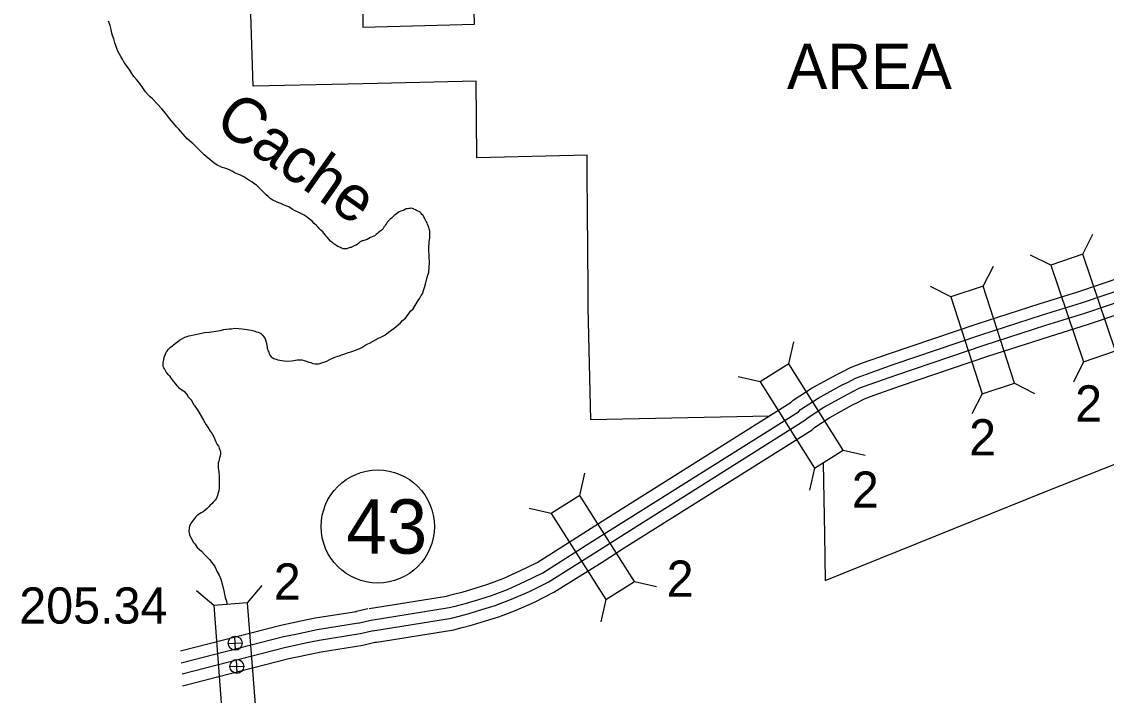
# Model space of a CAD drawing. Extents: x -939622 to -934222, y 1383701 to 1385301.
# Drawn here: x -936052.23 to -936014.29, y 1384215.87 to 1384239.43 of the extents above; entities that cross this region are included whole.
import ezdxf

# ---------------------------------------------------------------- set-up
doc = ezdxf.new("R2010")
doc.units = 0
for name, color, linetype in [('Level 19', 7, 'Continuous'), ('Level 2', 7, 'Continuous'), ('Level 20', 7, 'Continuous'), ('Level 25', 7, 'Continuous'), ('Level 26', 7, 'Continuous'), ('Level 27', 7, 'Continuous'), ('Level 7', 7, 'Continuous'), ('Level 9', 7, 'Continuous')]:
    doc.layers.add(name, color=color, linetype=linetype)

msp = doc.modelspace()

# ---------------------------------------------------------------- linework, layer by layer
at = {"layer": 'Level 19'}
for points in [[(-936040.07, 1384218.898), (-936037.362, 1384219.337), (-936037.124, 1384219.399), (-936036.783, 1384219.486), (-936036.361, 1384219.617), (-936035.925, 1384219.751), (-936035.388, 1384219.954), (-936034.798, 1384220.215), (-936034.201, 1384220.515), (-936032.568, 1384221.544), (-936031.794, 1384222.034), (-936025.312, 1384226.115), (-936025.236, 1384226.185), (-936024.581, 1384226.618), (-936023.713, 1384227.094), (-936023.532, 1384227.181), (-936023.234, 1384227.338), (-936022.817, 1384227.493), (-936021.877, 1384227.823), (-936018.804, 1384228.864), (-936016.642, 1384229.563), (-936015.283, 1384229.986), (-936009.949, 1384231.791)], [(-936040.004, 1384218.491), (-936037.276, 1384218.933), (-936037.02, 1384219), (-936036.671, 1384219.089), (-936036.24, 1384219.223), (-936035.792, 1384219.361), (-936035.232, 1384219.572), (-936034.622, 1384219.842), (-936033.998, 1384220.156), (-936032.348, 1384221.195), (-936031.574, 1384221.686), (-936025.06, 1384225.786), (-936024.98, 1384225.859), (-936024.368, 1384226.264), (-936023.524, 1384226.727), (-936023.346, 1384226.812), (-936023.065, 1384226.961), (-936022.677, 1384227.105), (-936021.742, 1384227.433), (-936018.674, 1384228.472), (-936016.518, 1384229.17), (-936015.155, 1384229.593), (-936009.8, 1384231.406)], [(-936039.944, 1384218.12), (-936037.198, 1384218.565), (-936036.926, 1384218.637), (-936036.569, 1384218.728), (-936036.129, 1384218.865), (-936035.67, 1384219.006), (-936035.09, 1384219.225), (-936034.461, 1384219.503), (-936033.814, 1384219.829), (-936032.148, 1384220.878), (-936031.374, 1384221.369), (-936024.831, 1384225.487), (-936024.748, 1384225.563), (-936024.174, 1384225.943), (-936023.353, 1384226.393), (-936023.178, 1384226.477), (-936022.912, 1384226.618), (-936022.55, 1384226.752), (-936021.62, 1384227.078), (-936018.557, 1384228.116), (-936016.404, 1384228.812), (-936015.039, 1384229.236), (-936009.664, 1384231.056)], [(-936039.878, 1384217.713), (-936037.113, 1384218.161), (-936036.822, 1384218.238), (-936036.456, 1384218.331), (-936036.007, 1384218.471), (-936035.537, 1384218.615), (-936034.933, 1384218.843), (-936034.285, 1384219.13), (-936033.61, 1384219.469), (-936031.927, 1384220.529), (-936031.153, 1384221.02), (-936024.579, 1384225.158), (-936024.493, 1384225.237), (-936023.96, 1384225.589), (-936023.165, 1384226.026), (-936022.992, 1384226.108), (-936022.743, 1384226.241), (-936022.409, 1384226.364), (-936021.486, 1384226.688), (-936018.427, 1384227.725), (-936016.28, 1384228.419), (-936014.912, 1384228.844), (-936009.515, 1384230.671)], [(-936040.51, 1384218.791), (-936041.965, 1384218.559), (-936042.457, 1384218.461), (-936042.728, 1384218.402), (-936043.163, 1384218.309), (-936046.676, 1384217.405)], [(-936040.115, 1384218.889), (-936040.557, 1384218.782)], [(-936040.446, 1384218.384), (-936041.892, 1384218.153), (-936042.373, 1384218.057), (-936042.64, 1384217.999), (-936043.068, 1384217.907), (-936046.649, 1384216.986)], [(-936040.018, 1384218.488), (-936040.46, 1384218.381)], [(-936040.386, 1384218.013), (-936041.826, 1384217.784), (-936042.296, 1384217.69), (-936042.561, 1384217.632), (-936042.982, 1384217.542), (-936046.608, 1384216.609)], [(-936039.93, 1384218.123), (-936040.372, 1384218.016)], [(-936040.298, 1384217.61), (-936041.753, 1384217.378), (-936042.212, 1384217.286), (-936042.474, 1384217.229), (-936042.888, 1384217.141), (-936046.599, 1384216.185)], [(-936039.833, 1384217.722), (-936040.298, 1384217.61)]]:
    msp.add_lwpolyline(points, dxfattribs=at)
at = {"layer": 'Level 2'}
for points in [[(-936041.424, 1384231.754), (-936041.497, 1384231.836), (-936041.534, 1384231.877), (-936041.582, 1384231.925), (-936041.61, 1384231.972), (-936041.659, 1384232.035), (-936041.696, 1384232.076), (-936041.763, 1384232.139), (-936041.799, 1384232.177), (-936041.86, 1384232.242), (-936041.909, 1384232.305), (-936041.991, 1384232.376), (-936042.068, 1384232.456), (-936042.159, 1384232.526), (-936042.22, 1384232.571), (-936042.274, 1384232.612), (-936042.35, 1384232.659), (-936042.435, 1384232.706), (-936042.507, 1384232.741), (-936042.556, 1384232.764), (-936042.619, 1384232.793), (-936042.689, 1384232.825), (-936042.764, 1384232.872), (-936042.886, 1384232.948), (-936042.982, 1384232.989), (-936043.088, 1384233.032), (-936043.164, 1384233.067), (-936043.23, 1384233.096), (-936043.318, 1384233.134), (-936043.445, 1384233.189), (-936043.53, 1384233.248), (-936043.606, 1384233.313), (-936043.673, 1384233.372), (-936043.737, 1384233.434), (-936043.801, 1384233.496), (-936043.846, 1384233.544), (-936043.898, 1384233.594), (-936044.014, 1384233.707), (-936044.102, 1384233.771), (-936044.181, 1384233.824), (-936044.281, 1384233.892), (-936044.381, 1384233.951), (-936044.46, 1384233.998), (-936044.526, 1384234.033), (-936044.578, 1384234.059), (-936044.662, 1384234.094), (-936044.729, 1384234.123), (-936044.789, 1384234.155), (-936044.847, 1384234.187), (-936044.931, 1384234.231), (-936045.022, 1384234.268), (-936045.125, 1384234.309), (-936045.212, 1384234.335), (-936045.285, 1384234.361), (-936045.384, 1384234.41), (-936045.503, 1384234.49), (-936045.7, 1384234.652), (-936045.84, 1384234.77), (-936046.081, 1384235.01), (-936046.227, 1384235.158), (-936046.437, 1384235.329), (-936046.736, 1384235.668), (-936046.816, 1384235.757), (-936046.92, 1384235.881), (-936046.993, 1384235.979), (-936047.094, 1384236.092), (-936047.201, 1384236.226), (-936047.33, 1384236.386), (-936047.486, 1384236.555), (-936047.647, 1384236.727), (-936047.73, 1384236.804), (-936047.8, 1384236.872), (-936047.894, 1384236.976), (-936047.943, 1384237.042), (-936048.011, 1384237.152), (-936048.088, 1384237.25), (-936048.137, 1384237.321), (-936048.21, 1384237.404), (-936048.299, 1384237.508), (-936048.372, 1384237.613), (-936048.449, 1384237.729), (-936048.538, 1384237.857), (-936048.643, 1384238.008), (-936048.692, 1384238.095), (-936048.754, 1384238.208), (-936048.806, 1384238.289), (-936048.853, 1384238.381), (-936048.887, 1384238.462), (-936048.924, 1384238.558), (-936048.965, 1384238.689), (-936049.007, 1384238.827), (-936049.048, 1384238.95), (-936049.073, 1384239.025), (-936049.099, 1384239.16), (-936049.137, 1384239.3), (-936049.188, 1384239.453)], [(-936037.951, 1384231.913), (-936037.947, 1384232.009), (-936037.951, 1384232.099), (-936037.961, 1384232.147), (-936037.968, 1384232.189), (-936037.986, 1384232.228), (-936038.011, 1384232.288), (-936038.033, 1384232.345), (-936038.046, 1384232.393), (-936038.074, 1384232.441), (-936038.101, 1384232.491), (-936038.12, 1384232.53), (-936038.133, 1384232.566), (-936038.157, 1384232.602), (-936038.188, 1384232.646), (-936038.225, 1384232.691), (-936038.255, 1384232.723), (-936038.27, 1384232.744), (-936038.292, 1384232.765), (-936038.307, 1384232.783), (-936038.355, 1384232.8), (-936038.364, 1384232.803), (-936038.413, 1384232.829), (-936038.455, 1384232.85), (-936038.506, 1384232.87), (-936038.525, 1384232.882), (-936038.558, 1384232.893), (-936038.597, 1384232.902), (-936038.636, 1384232.901), (-936038.654, 1384232.901), (-936038.687, 1384232.894), (-936038.726, 1384232.888), (-936038.783, 1384232.878), (-936038.839, 1384232.847), (-936038.884, 1384232.828), (-936038.935, 1384232.812), (-936038.97, 1384232.802), (-936039.018, 1384232.775), (-936039.066, 1384232.747), (-936039.119, 1384232.704), (-936039.158, 1384232.679), (-936039.193, 1384232.651), (-936039.258, 1384232.593), (-936039.297, 1384232.56), (-936039.335, 1384232.523), (-936039.362, 1384232.501), (-936039.4, 1384232.459), (-936039.438, 1384232.413), (-936039.465, 1384232.373), (-936039.503, 1384232.328), (-936039.529, 1384232.279), (-936039.556, 1384232.243), (-936039.573, 1384232.215), (-936039.597, 1384232.17), (-936039.62, 1384232.151), (-936039.689, 1384232.099), (-936039.73, 1384232.062), (-936039.772, 1384232.032), (-936039.822, 1384231.983), (-936039.857, 1384231.955), (-936039.908, 1384231.927), (-936039.971, 1384231.908), (-936040.021, 1384231.88), (-936040.146, 1384231.813)], [(-936041.959, 1384227.46), (-936041.917, 1384227.461), (-936041.86, 1384227.461), (-936041.803, 1384227.468), (-936041.726, 1384227.494), (-936041.657, 1384227.516), (-936041.556, 1384227.559), (-936041.469, 1384227.603), (-936041.377, 1384227.652), (-936041.3, 1384227.681), (-936041.234, 1384227.706), (-936041.186, 1384227.724), (-936041.115, 1384227.747), (-936041.037, 1384227.772), (-936040.959, 1384227.8), (-936040.825, 1384227.847), (-936040.682, 1384227.892), (-936040.518, 1384227.954), (-936040.381, 1384228.014), (-936040.309, 1384228.048), (-936040.214, 1384228.112), (-936040.125, 1384228.165), (-936040.065, 1384228.181), (-936039.747, 1384228.354), (-936039.66, 1384228.392), (-936039.523, 1384228.466), (-936039.402, 1384228.567), (-936039.277, 1384228.656), (-936039.2, 1384228.708), (-936039.126, 1384228.77), (-936038.981, 1384228.892), (-936038.907, 1384228.974), (-936038.804, 1384229.06), (-936038.71, 1384229.188), (-936038.624, 1384229.3), (-936038.539, 1384229.389), (-936038.459, 1384229.507), (-936038.36, 1384229.68), (-936038.295, 1384229.753), (-936038.252, 1384229.856), (-936038.211, 1384229.911), (-936038.099, 1384230.243), (-936038.049, 1384230.49), (-936037.983, 1384230.672), (-936037.967, 1384231.003), (-936037.973, 1384231.222), (-936037.983, 1384231.477), (-936037.969, 1384231.745), (-936037.953, 1384231.853), (-936037.951, 1384231.913)], [(-936040.146, 1384231.813), (-936040.185, 1384231.8), (-936040.215, 1384231.791), (-936040.254, 1384231.778), (-936040.289, 1384231.768), (-936040.316, 1384231.765), (-936040.385, 1384231.725), (-936040.417, 1384231.7), (-936040.444, 1384231.676), (-936040.483, 1384231.651), (-936040.524, 1384231.617), (-936040.572, 1384231.599), (-936040.616, 1384231.577), (-936040.706, 1384231.536), (-936040.742, 1384231.527), (-936040.81, 1384231.505), (-936040.849, 1384231.489), (-936040.891, 1384231.485), (-936040.918, 1384231.485), (-936040.936, 1384231.485), (-936040.948, 1384231.488), (-936040.972, 1384231.487), (-936040.99, 1384231.487), (-936041.005, 1384231.499), (-936041.026, 1384231.504), (-936041.063, 1384231.516), (-936041.102, 1384231.539), (-936041.165, 1384231.565), (-936041.205, 1384231.586), (-936041.244, 1384231.618), (-936041.272, 1384231.636), (-936041.308, 1384231.656), (-936041.344, 1384231.689), (-936041.381, 1384231.715), (-936041.408, 1384231.742), (-936041.423, 1384231.754), (-936041.424, 1384231.754)], [(-936046.195, 1384226.013), (-936046.291, 1384226.193), (-936046.394, 1384226.296), (-936046.45, 1384226.397), (-936046.508, 1384226.466), (-936046.572, 1384226.504), (-936046.626, 1384226.542), (-936046.705, 1384226.604), (-936046.742, 1384226.642), (-936046.785, 1384226.693), (-936046.846, 1384226.773), (-936046.965, 1384226.909), (-936047.039, 1384227.016), (-936047.079, 1384227.067), (-936047.158, 1384227.159), (-936047.192, 1384227.224), (-936047.204, 1384227.245), (-936047.235, 1384227.284), (-936047.257, 1384227.316), (-936047.275, 1384227.364), (-936047.276, 1384227.406), (-936047.28, 1384227.445), (-936047.281, 1384227.511), (-936047.263, 1384227.56), (-936047.252, 1384227.611), (-936047.25, 1384227.638), (-936047.247, 1384227.668), (-936047.241, 1384227.692), (-936047.192, 1384227.801), (-936047.178, 1384227.865), (-936047.143, 1384227.904), (-936047.105, 1384227.965), (-936047.069, 1384228.001), (-936047.031, 1384228.038), (-936046.957, 1384228.093), (-936046.924, 1384228.118), (-936046.862, 1384228.17), (-936046.811, 1384228.21), (-936046.761, 1384228.247), (-936046.708, 1384228.29), (-936046.598, 1384228.348), (-936046.52, 1384228.389), (-936046.49, 1384228.401), (-936046.437, 1384228.42), (-936046.377, 1384228.439), (-936046.305, 1384228.455), (-936046.206, 1384228.478), (-936046.087, 1384228.501), (-936045.827, 1384228.562), (-936045.665, 1384228.573), (-936045.509, 1384228.597), (-936045.368, 1384228.62), (-936045.285, 1384228.631), (-936045.153, 1384228.657), (-936045.063, 1384228.679), (-936044.967, 1384228.687), (-936044.889, 1384228.691), (-936044.785, 1384228.705), (-936044.638, 1384228.701), (-936044.511, 1384228.685), (-936044.439, 1384228.674), (-936044.34, 1384228.663), (-936044.277, 1384228.649), (-936044.198, 1384228.636), (-936044.111, 1384228.616), (-936044.014, 1384228.581), (-936043.951, 1384228.57), (-936043.857, 1384228.521), (-936043.79, 1384228.45), (-936043.754, 1384228.402), (-936043.708, 1384228.337), (-936043.685, 1384228.25), (-936043.669, 1384228.187), (-936043.65, 1384228.1), (-936043.643, 1384228.04), (-936043.636, 1384228.013), (-936043.624, 1384227.975), (-936043.614, 1384227.948), (-936043.602, 1384227.903), (-936043.586, 1384227.87), (-936043.568, 1384227.825), (-936043.536, 1384227.757), (-936043.5, 1384227.709), (-936043.463, 1384227.68), (-936043.403, 1384227.647), (-936043.378, 1384227.633), (-936043.324, 1384227.622), (-936043.267, 1384227.605), (-936043.198, 1384227.594), (-936042.981, 1384227.555), (-936042.789, 1384227.564), (-936042.702, 1384227.574), (-936042.595, 1384227.603), (-936042.499, 1384227.605), (-936042.424, 1384227.603), (-936042.342, 1384227.577), (-936042.282, 1384227.554), (-936042.185, 1384227.525), (-936042.11, 1384227.503), (-936042.041, 1384227.477), (-936041.959, 1384227.46)], [(-936046.195, 1384226.013), (-936046.063, 1384225.824), (-936045.983, 1384225.684), (-936045.866, 1384225.487), (-936045.776, 1384225.329), (-936045.681, 1384225.187), (-936045.629, 1384225.109), (-936045.57, 1384225.011), (-936045.493, 1384224.889), (-936045.468, 1384224.82), (-936045.437, 1384224.728), (-936045.384, 1384224.638), (-936045.347, 1384224.576), (-936045.335, 1384224.555), (-936045.316, 1384224.51), (-936045.3, 1384224.459), (-936045.288, 1384224.432), (-936045.278, 1384224.375), (-936045.274, 1384224.318), (-936045.282, 1384224.231), (-936045.302, 1384224.174), (-936045.322, 1384224.11), (-936045.336, 1384224.059), (-936045.353, 1384223.993), (-936045.358, 1384223.914), (-936045.356, 1384223.83), (-936045.336, 1384223.668), (-936045.325, 1384223.527), (-936045.314, 1384223.428), (-936045.318, 1384223.299), (-936045.32, 1384223.233), (-936045.325, 1384223.14), (-936045.335, 1384223.016), (-936045.363, 1384222.911), (-936045.377, 1384222.859), (-936045.423, 1384222.744), (-936045.459, 1384222.687), (-936045.533, 1384222.617), (-936045.58, 1384222.565), (-936045.63, 1384222.519), (-936045.674, 1384222.47), (-936045.736, 1384222.406), (-936045.884, 1384222.289), (-936045.953, 1384222.255), (-936046.012, 1384222.209), (-936046.063, 1384222.166), (-936046.072, 1384222.166), (-936046.116, 1384222.13), (-936046.149, 1384222.099), (-936046.181, 1384222.056), (-936046.222, 1384222.008), (-936046.266, 1384221.944), (-936046.293, 1384221.91), (-936046.322, 1384221.868), (-936046.331, 1384221.838), (-936046.357, 1384221.78), (-936046.368, 1384221.726), (-936046.373, 1384221.693), (-936046.375, 1384221.603), (-936046.368, 1384221.54), (-936046.355, 1384221.474), (-936046.336, 1384221.417), (-936046.311, 1384221.381), (-936046.265, 1384221.304), (-936046.225, 1384221.229), (-936046.176, 1384221.167), (-936046.084, 1384221.042), (-936046.002, 1384220.962), (-936045.935, 1384220.909), (-936045.828, 1384220.791), (-936045.746, 1384220.705), (-936045.663, 1384220.622), (-936045.593, 1384220.524), (-936045.532, 1384220.453), (-936045.47, 1384220.37), (-936045.392, 1384220.185), (-936045.316, 1384220.072), (-936045.265, 1384219.928), (-936045.208, 1384219.716), (-936045.154, 1384219.521), (-936045.105, 1384219.285), (-936045.064, 1384219.156), (-936045.046, 1384219.072)]]:
    msp.add_lwpolyline(points, dxfattribs=at)
at = {"layer": 'Level 20'}
for p, q in [((-936015.106, 1384231.293), (-936014.755, 1384232.003)), ((-936016.231, 1384230.912), (-936016.941, 1384231.263)), ((-936018.599, 1384230.173), (-936018.238, 1384230.878)), ((-936019.729, 1384229.807), (-936020.434, 1384230.168)), ((-936025.392, 1384227.461), (-936025.217, 1384228.233)), ((-936015.089, 1384227.536), (-936015.44, 1384226.826)), ((-936026.398, 1384226.828), (-936027.17, 1384227.003)), ((-936017.502, 1384226.781), (-936016.797, 1384226.421)), ((-936018.632, 1384226.416), (-936018.993, 1384225.711)), ((-936023.494, 1384224.444), (-936022.721, 1384224.269)), ((-936032.7, 1384222.859), (-936032.527, 1384223.632)), ((-936024.499, 1384223.812), (-936024.675, 1384223.039)), ((-936033.704, 1384222.223), (-936034.477, 1384222.397)), ((-936044.325, 1384219.1), (-936043.81, 1384219.702)), ((-936030.792, 1384219.849), (-936030.019, 1384219.676)), ((-936045.51, 1384219.009), (-936046.111, 1384219.524)), ((-936031.795, 1384219.213), (-936031.969, 1384218.44))]:
    msp.add_line(p, q, dxfattribs=at)
for points in [[(-936013.963, 1384227.917), (-936015.106, 1384231.293), (-936016.231, 1384230.912), (-936015.089, 1384227.536)], [(-936017.502, 1384226.781), (-936018.599, 1384230.173), (-936019.729, 1384229.807), (-936018.632, 1384226.416)], [(-936026.398, 1384226.828), (-936024.499, 1384223.812), (-936023.494, 1384224.444), (-936025.392, 1384227.461)], [(-936030.792, 1384219.849), (-936032.7, 1384222.859), (-936033.704, 1384222.223), (-936031.795, 1384219.213)], [(-936045.51, 1384219.009), (-936045.234, 1384215.455), (-936044.05, 1384215.547), (-936044.325, 1384219.1)]]:
    msp.add_lwpolyline(points, close=True, dxfattribs=at)
at = {"layer": 'Level 26'}
for p, q in [((-936044.749, 1384217.444), (-936044.767, 1384217.931)), ((-936045.001, 1384217.678), (-936044.514, 1384217.696)), ((-936044.691, 1384216.635), (-936044.709, 1384217.122)), ((-936044.943, 1384216.869), (-936044.456, 1384216.887))]:
    msp.add_line(p, q, dxfattribs=at)
for centre in [(-936044.758, 1384217.687), (-936044.7, 1384216.878)]:
    msp.add_circle(centre, 0.244, dxfattribs=at)
at = {"layer": 'Level 27'}
msp.add_circle((-936039.773, 1384221.771), 1.98, dxfattribs=at)
at = {"layer": 'Level 7'}
for points in [[(-936032.43, 1384232.128), (-936032.444, 1384234.757), (-936036.312, 1384234.663), (-936036.333, 1384237.345), (-936040.285, 1384237.254), (-936044.126, 1384237.17), (-936044.263, 1384241.154), (-936040.304, 1384241.219), (-936040.294, 1384239.235), (-936036.391, 1384239.339), (-936036.489, 1384243.394), (-936034.519, 1384243.447), (-936034.544, 1384245.313), (-936032.471, 1384245.347)], [(-936032.43, 1384232.128), (-936032.418, 1384229.418), (-936032.325, 1384225.517), (-936026.083, 1384225.646)], [(-936024.191, 1384223.984), (-936024.146, 1384221.486), (-936024.118, 1384219.879), (-936016.384, 1384223.013), (-936012.427, 1384224.575)]]:
    msp.add_lwpolyline(points, dxfattribs=at)

# ---------------------------------------------------------------- texts
at = {"layer": 'Level 20'}
for p in [(-936015.379, 1384225.443), (-936019.087, 1384224.257), (-936023.19, 1384222.428), (-936043.41, 1384219.214), (-936029.666, 1384219.313)]:
    msp.add_text('2', height=1.267, dxfattribs=at).set_placement(p)
at = {"layer": 'Level 25'}
msp.add_text('205.34', height=1.2672, dxfattribs=at).set_placement((-936052.312, 1384218.374))
at = {"layer": 'Level 27'}
msp.add_text('43', height=1.9008, dxfattribs=at).set_placement((-936040.871, 1384220.821))
at = {"layer": 'Level 7'}
msp.add_text('AREA', height=1.584, dxfattribs=at).set_placement((-936025.458, 1384237.075))
at = {"layer": 'Level 9'}
msp.add_text('Cache', height=1.584, rotation=325, dxfattribs=at).set_placement((-936045.553, 1384235.781))

doc.saveas('drawing.dxf')
